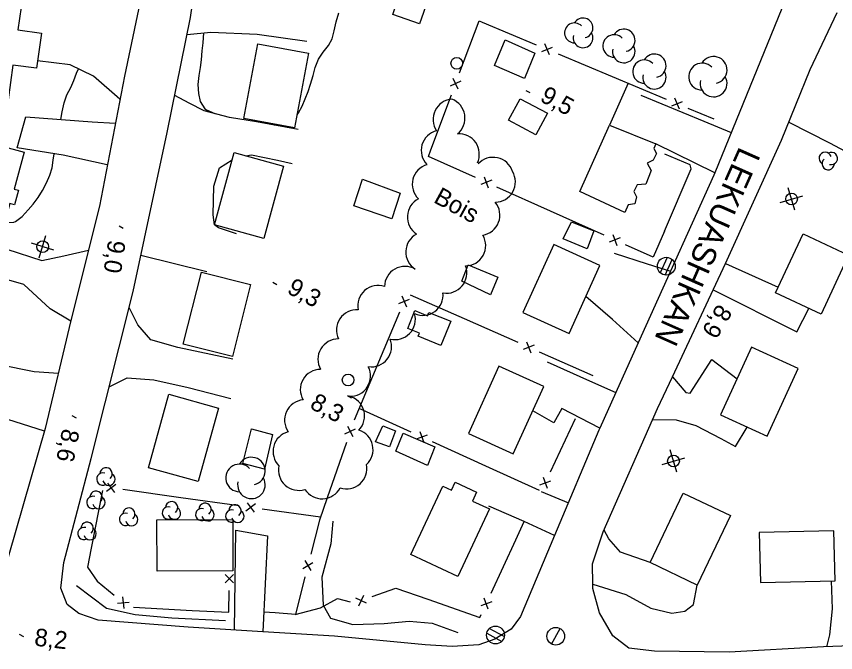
# Model space of a CAD drawing. Extents: x 219136 to 222520, y 5421589 to 5424530.
# Drawn here: x 220529.4 to 220669, y 5423243 to 5423351.4 of the extents above; entities that cross this region are included whole.
import ezdxf

# ---------------------------------------------------------------- set-up
doc = ezdxf.new("R2010")
doc.units = 0
for name, color, linetype in [('Level 1', 7, 'Continuous'), ('Level 19', 7, 'Continuous'), ('Level 21', 7, 'Continuous'), ('Level 3', 7, 'Continuous'), ('Level 31', 7, 'Continuous'), ('Level 36', 7, 'Continuous'), ('Level 37', 7, 'Continuous'), ('Level 4', 7, 'Continuous'), ('Level 44', 7, 'Continuous')]:
    doc.layers.add(name, color=color, linetype=linetype)

msp = doc.modelspace()

# ---------------------------------------------------------------- linework, layer by layer
at = {"layer": 'Level 1'}
for points in [[(220577.23, 5423334.6), (220577.47, 5423334.91), (220578.11, 5423336.08), (220578.63, 5423337.31), (220579.12, 5423338.59), (220579.55, 5423339.83), (220579.95, 5423341.27), (220580.32, 5423342.65), (220580.91, 5423344.09), (220581.69, 5423345.25), (220582.58, 5423346.39), (220583.21, 5423347.54), (220583.58, 5423348.91), (220583.87, 5423350.45), (220584.35, 5423351.96)], [(220561.32, 5423348.57), (220561.18, 5423346.86), (220561.03, 5423345.49), (220560.91, 5423343.97), (220560.74, 5423342.64), (220560.51, 5423341.28), (220560.35, 5423339.75), (220560.43, 5423338.22), (220560.71, 5423336.87), (220561.55, 5423335.62), (220561.81, 5423335.45), (220563.22, 5423334.8)], [(220536.99, 5423333.79), (220537.22, 5423335.1), (220537.59, 5423336.63), (220538.03, 5423338), (220538.69, 5423339.27), (220539.24, 5423340.46), (220539.67, 5423341.68), (220539.98, 5423342.43)], [(220573.43, 5423332.81), (220574.05, 5423332.89)], [(220527.43, 5423316.25), (220528.98, 5423316.28), (220529.27, 5423316.44), (220530.4, 5423317.25), (220531.44, 5423318.42), (220532.31, 5423319.39), (220533.15, 5423320.5), (220533.9, 5423321.71), (220534.55, 5423323.02), (220535.11, 5423324.32), (220535.5, 5423325.58), (220535.69, 5423326.86), (220535.84, 5423327.94)]]:
    msp.add_lwpolyline(points, dxfattribs=at)
at = {"layer": 'Level 19'}
for points in [[(220558.5, 5423348.29), (220562.57, 5423348.7), (220570.46, 5423348.32), (220578.88, 5423347.13)], [(220660.99, 5423333.34), (220667.91, 5423329.8), (220674.11, 5423326.53), (220681.6, 5423322.53), (220686.72, 5423332.36), (220690.61, 5423341.2), (220693.21, 5423347.62)], [(220547.06, 5423337.25), (220542.57, 5423341.15), (220538.57, 5423343.13), (220533.04, 5423343.77)], [(220577.4, 5423332.07), (220570.31, 5423333.4), (220565.72, 5423334.13), (220561.42, 5423335.28), (220558.87, 5423336.59), (220556.41, 5423337.91)], [(220635.8, 5423337.94), (220646.54, 5423333.49), (220651.17, 5423331.57)], [(220544.91, 5423326.05), (220537.42, 5423327.69), (220529.58, 5423328.94), (220531.05, 5423334.25), (220542.33, 5423333.38), (220546.28, 5423333.16)], [(220648.38, 5423324.7), (220638.36, 5423329.66)], [(220566.93, 5423314.31), (220563.85, 5423315.36), (220563.16, 5423315.82), (220562.92, 5423317.55), (220563.04, 5423322.44), (220564.05, 5423325.58), (220566.2, 5423326.91)], [(220568.5, 5423327.62), (220569.49, 5423327.77), (220573.91, 5423326.89), (220576.41, 5423326.32)], [(220517.59, 5423314.32), (220527.8, 5423311.68), (220533.78, 5423309.77), (220537.53, 5423310.54), (220541.71, 5423311.55)], [(220550.63, 5423310.66), (220561.89, 5423307.87)], [(220631.27, 5423311.02), (220636.87, 5423309.18), (220640.86, 5423307.97)], [(220650.2, 5423309.25), (220659.2, 5423305.21)], [(220538.69, 5423299.41), (220535.19, 5423301.55), (220530.7, 5423305.7), (220525.15, 5423307.27)], [(220648.09, 5423304.75), (220662.38, 5423297.6), (220664.4, 5423301.61)], [(220635.34, 5423295.73), (220630.98, 5423299.7), (220626.43, 5423303.64)], [(220566.27, 5423292.94), (220556.95, 5423294.93), (220552.33, 5423296.27), (220550.1, 5423298.82), (220548.62, 5423301.76)], [(220513.34, 5423287.39), (220515.51, 5423294.25), (220532.48, 5423290.87), (220536.58, 5423290.58)], [(220619.85, 5423292.49), (220627.06, 5423289.26), (220631.54, 5423287.29)], [(220641.16, 5423289.96), (220643.44, 5423287.29), (220644.19, 5423287.18), (220647.89, 5423292.91), (220652.17, 5423289.63)], [(220545.23, 5423288.25), (220548.29, 5423289.79), (220552.82, 5423289.44), (220558.71, 5423288.15), (220565.94, 5423286.25)], [(220534.2, 5423280.7), (220525.39, 5423283.48), (220519.98, 5423284.88)], [(220628.81, 5423281.21), (220622.31, 5423284.53), (220620.96, 5423282.1), (220617.37, 5423284.16)], [(220637.79, 5423282.67), (220641.83, 5423282.62), (220645.17, 5423281.66), (220649.39, 5423279.45), (220651.91, 5423278.1), (220653.89, 5423281.38)], [(220618.82, 5423270.42), (220623.44, 5423268.49)], [(220621.09, 5423262.9), (220615.91, 5423265.29)], [(220566.6, 5423246.8), (220566.8, 5423263.8), (220572.21, 5423262.88), (220571.39, 5423246.51)], [(220637.35, 5423258.31), (220632.31, 5423260.06), (220630.32, 5423262.37), (220629.52, 5423263.84)], [(220627.62, 5423254.61), (220633.21, 5423252.85), (220637.51, 5423250.55), (220641.09, 5423249.68), (220643.3, 5423250.03), (220644.75, 5423251.13), (220645.4, 5423254.47)], [(220668.21, 5423255.18), (220668.39, 5423250.44), (220667.94, 5423245.97), (220667.39, 5423243.95)]]:
    msp.add_lwpolyline(points, dxfattribs=at)
at = {"layer": 'Level 21'}
for points in [[(220553.14, 5423366.41), (220547.82, 5423341.19), (220543.56, 5423319.02), (220538.72, 5423299.52), (220534.32, 5423281.12), (220526.81, 5423255.09), (220519.9, 5423231.95)], [(220661.55, 5423357.09), (220648.38, 5423324.7), (220648.22, 5423324.32), (220640.86, 5423307.97), (220635.34, 5423295.73), (220631.54, 5423287.29), (220628.81, 5423281.21), (220628.65, 5423280.86), (220621.09, 5423262.9), (220615.28, 5423249.11), (220613.72, 5423246.97), (220610.92, 5423245.27), (220608.17, 5423244.31), (220603.65, 5423244.02), (220599.07, 5423244.26), (220583.6, 5423245.77), (220571.39, 5423246.51), (220558.7, 5423247.28), (220543.37, 5423248.49), (220540.07, 5423249.64), (220538.08, 5423251.13), (220536.98, 5423253.96), (220537.53, 5423258.3), (220542.17, 5423276.06), (220549.31, 5423304.5), (220555.13, 5423331.57), (220559.08, 5423351.17), (220559.79, 5423355.89)], [(220684.21, 5423244.57), (220666.88, 5423243.93), (220650.83, 5423243.04), (220638.13, 5423243.21), (220633.73, 5423243.7), (220631.01, 5423245.8), (220628.73, 5423249.72), (220627.63, 5423253.88), (220627.62, 5423254.61), (220627.58, 5423258.09), (220629.39, 5423263.54), (220638.62, 5423284.55), (220641.16, 5423289.96), (220650.2, 5423309.26), (220659.73, 5423330.25), (220664.65, 5423342.33), (220669.25, 5423352.05)]]:
    msp.add_lwpolyline(points, dxfattribs=at)
at = {"layer": 'Level 3'}
for p, q in [((220616.19, 5423338.76), (220616.89, 5423338.38)), ((220546.91, 5423315.66), (220547.61, 5423315.28)), ((220573.11, 5423306.05), (220573.81, 5423305.67)), ((220643.4, 5423305.48), (220644.1, 5423305.1)), ((220585.81, 5423286.75), (220586.51, 5423286.37)), ((220538.89, 5423283.36), (220539.59, 5423282.98)), ((220529.91, 5423246.11), (220530.62, 5423245.73))]:
    msp.add_line(p, q, dxfattribs=at)
at = {"layer": 'Level 31'}
for points in [[(220523.12, 5423337.81), (220525.6, 5423355.62), (220530.51, 5423354.93), (220529.7, 5423349.06), (220533.7, 5423348.5), (220532.86, 5423342.52), (220528.84, 5423343.08), (220528.01, 5423337.13)], [(220594.93, 5423355.75), (220599.49, 5423354.18), (220598.09, 5423350.11), (220593.54, 5423351.67)], [(220568.19, 5423333.97), (220570.53, 5423346.67), (220579.16, 5423345.08), (220576.82, 5423332.38)], [(220615.99, 5423340.8), (220610.89, 5423343), (220612.66, 5423347.39), (220617.74, 5423345.08)], [(220615.21, 5423337.34), (220619.88, 5423334.85), (220617.92, 5423331.18), (220613.25, 5423333.67)], [(220625.42, 5423321.55), (220630.46, 5423332.85), (220638.36, 5423329.66), (220638, 5423328.85), (220638.46, 5423327.99), (220637.87, 5423326.84), (220636.85, 5423326.37), (220637.55, 5423325.09), (220636.62, 5423322.79), (220635.14, 5423322.69), (220634.59, 5423321.5), (220635.06, 5423320.64), (220634.74, 5423319.42), (220633.65, 5423319.25), (220633.04, 5423317.94)], [(220519.37, 5423317.93), (220522.76, 5423330.39), (220530.76, 5423328.21), (220529.06, 5423321.95), (220529.8, 5423321.75), (220529.12, 5423319.25), (220528.31, 5423319.47), (220527.3, 5423315.77)], [(220563.16, 5423315.82), (220566.54, 5423328.16), (220574.92, 5423325.87), (220571.55, 5423313.53)], [(220593.37, 5423316.85), (220586.9, 5423319.11), (220588.39, 5423323.65), (220594.77, 5423321.27)], [(220623.98, 5423316.37), (220627.8, 5423314.82), (220626.62, 5423311.76), (220622.58, 5423313.45)], [(220658.75, 5423304.26), (220663.45, 5423314.29), (220671.18, 5423310.67), (220666.48, 5423300.64)], [(220620.95, 5423312.49), (220615.69, 5423300.93), (220623.57, 5423297.35), (220628.82, 5423308.91)], [(220606.36, 5423309.02), (220611.42, 5423306.92), (220610.18, 5423303.93), (220605.32, 5423306.25)], [(220557.84, 5423295.52), (220560.95, 5423307.79), (220569.33, 5423305.67), (220566.22, 5423293.4)], [(220601.75, 5423295.28), (220597.84, 5423296.85), (220598.07, 5423297.41), (220596.09, 5423298.21), (220597.31, 5423301.23), (220599.47, 5423300.36), (220599.7, 5423300.93), (220603.43, 5423299.43)], [(220654.64, 5423295.01), (220649.34, 5423283.47), (220657.3, 5423279.82), (220662.59, 5423291.37)], [(220611.61, 5423291.75), (220606.43, 5423280.31), (220614.06, 5423276.85), (220619.24, 5423288.29)], [(220551.92, 5423274.45), (220555.41, 5423286.97), (220563.88, 5423284.61), (220560.39, 5423272.09)], [(220573.06, 5423280.15), (220571.7, 5423274.19), (220567.97, 5423275.19), (220569.49, 5423281.1)], [(220594.01, 5423280.74), (220592.96, 5423278.04), (220590.6, 5423278.85), (220591.86, 5423281.61)], [(220595.33, 5423280.35), (220600.72, 5423278.01), (220599.43, 5423274.86), (220594.06, 5423277.27)], [(220596.63, 5423259.69), (220602.07, 5423271.33), (220603.52, 5423270.65), (220604.15, 5423271.99), (220607.81, 5423270.28), (220607.11, 5423268.79), (220610, 5423267.44), (220604.63, 5423255.95)], [(220553.35, 5423265.58), (220566.29, 5423265.62), (220566.32, 5423256.88), (220553.38, 5423256.84)], [(220656.15, 5423254.91), (220668.87, 5423255.19), (220668.68, 5423263.7), (220655.96, 5423263.41)]]:
    msp.add_lwpolyline(points, close=True, dxfattribs=at)
msp.add_lwpolyline([(220651.05, 5423266.31), (220645.4, 5423254.47), (220637.35, 5423258.31), (220643, 5423270.15), (220651.05, 5423266.31)], dxfattribs=at)
at = {"layer": 'Level 36'}
for p, q in [((220662.02, 5423318.33), (220660.89, 5423322.16)), ((220659.54, 5423319.68), (220663.37, 5423320.81)), ((220533.32, 5423310.21), (220534.47, 5423314.03)), ((220535.81, 5423311.55), (220531.99, 5423312.7)), ((220640.29, 5423310.29), (220639.09, 5423307.65)), ((220639.93, 5423307.29), (220641.13, 5423309.93)), ((220641.91, 5423273.68), (220640.78, 5423277.51)), ((220639.43, 5423275.03), (220643.26, 5423276.16)), ((220609.55, 5423246.26), (220612.09, 5423244.87)), ((220612.51, 5423245.68), (220609.97, 5423247.07)), ((220620.58, 5423244.42), (220622.02, 5423247.06))]:
    msp.add_line(p, q, dxfattribs=at)
for centre, radius in [((220604.44, 5423343.37), 1), ((220661.46, 5423320.25), 1), ((220533.9, 5423312.13), 1), ((220640.12, 5423308.79), 1.52), ((220585.93, 5423289.41), 1), ((220641.35, 5423275.6), 1), ((220611.03, 5423245.96), 1.52), ((220621.3, 5423245.75), 1.5)]:
    msp.add_circle(centre, radius, dxfattribs=at)
at = {"layer": 'Level 37'}
for p, q in [((220620.21, 5423344.82), (220619.45, 5423346.67)), ((220618.9, 5423345.37), (220620.76, 5423346.13)), ((220605.14, 5423340.3), (220603.32, 5423339.47)), ((220604.65, 5423338.97), (220603.82, 5423340.79)), ((220641.05, 5423336.12), (220642.9, 5423336.88)), ((220642.36, 5423335.57), (220641.6, 5423337.43)), ((220610.39, 5423323.45), (220608.52, 5423322.74)), ((220609.1, 5423324.03), (220609.81, 5423322.16)), ((220632.29, 5423313.63), (220630.42, 5423312.92)), ((220631, 5423314.21), (220631.71, 5423312.34)), ((220594.56, 5423302.44), (220596.41, 5423303.2)), ((220595.1, 5423303.75), (220595.86, 5423301.89)), ((220617.64, 5423295.32), (220615.77, 5423294.6)), ((220616.34, 5423295.89), (220617.07, 5423294.03)), ((220585.39, 5423280.22), (220587.19, 5423281.09)), ((220585.85, 5423281.56), (220586.73, 5423279.76)), ((220599.41, 5423280.03), (220597.54, 5423279.33)), ((220598.13, 5423280.62), (220598.83, 5423278.74)), ((220619.18, 5423272.85), (220619.86, 5423270.97)), ((220546.36, 5423271.62), (220544.76, 5423270.42)), ((220544.96, 5423271.82), (220546.16, 5423270.22)), ((220618.58, 5423271.57), (220620.46, 5423272.25)), ((220568.72, 5423268.49), (220569.93, 5423266.89)), ((220570.13, 5423268.29), (220568.53, 5423267.08)), ((220578.55, 5423258.65), (220579.57, 5423256.93)), ((220578.2, 5423257.28), (220579.93, 5423258.3)), ((220566.42, 5423256.27), (220564.99, 5423254.87)), ((220566.4, 5423254.85), (220565.01, 5423256.28)), ((220546.66, 5423251.37), (220548.65, 5423251.57)), ((220547.76, 5423250.47), (220547.56, 5423252.46)), ((220589.08, 5423251.4), (220587.26, 5423252.25)), ((220587.74, 5423250.92), (220588.6, 5423252.73)), ((220610.4, 5423251.62), (220608.52, 5423250.93)), ((220609.81, 5423250.34), (220609.11, 5423252.21))]:
    msp.add_line(p, q, dxfattribs=at)
for points in [[(220604.93, 5423341.76), (220608.23, 5423350.59), (220608.76, 5423350.37)], [(220608.76, 5423350.37), (220617.98, 5423346.52)], [(220621.68, 5423344.98), (220630.9, 5423341.12)], [(220630.9, 5423341.12), (220640.13, 5423337.27)], [(220633.63, 5423339.98), (220630.46, 5423332.85)], [(220600.03, 5423328.64), (220603.53, 5423338.01)], [(220643.82, 5423335.73), (220648.25, 5423333.88)], [(220607.63, 5423323.91), (220599.61, 5423327.51), (220600.03, 5423328.64)], [(220639.81, 5423314.77), (220644.36, 5423325.38), (220644.18, 5423326.05), (220639.85, 5423327.9)], [(220620.41, 5423318.19), (220611.28, 5423322.28)], [(220629.53, 5423314.1), (220620.41, 5423318.19)], [(220639.81, 5423314.77), (220637.91, 5423310.34), (220633.18, 5423312.46)], [(220605.73, 5423299.81), (220596.58, 5423303.85)], [(220594.71, 5423300.98), (220590.83, 5423291.76)], [(220614.87, 5423295.77), (220605.73, 5423299.81)], [(220627.68, 5423290.11), (220618.53, 5423294.15)], [(220590.83, 5423291.76), (220586.96, 5423282.54)], [(220596.66, 5423280.51), (220587.8, 5423284.54)], [(220624.63, 5423282.77), (220620.37, 5423273.72)], [(220585.63, 5423278.77), (220582.36, 5423269.32)], [(220609.4, 5423274.71), (220600.3, 5423278.85)], [(220618.5, 5423270.57), (220609.4, 5423274.71)], [(220544.09, 5423270.58), (220542.18, 5423260.77)], [(220557.44, 5423269.35), (220547.54, 5423270.74)], [(220567.35, 5423267.96), (220557.44, 5423269.35)], [(220582.36, 5423269.32), (220581.04, 5423265.52), (220579.56, 5423259.73)], [(220581.21, 5423266.02), (220571.31, 5423267.41)], [(220614.48, 5423262.18), (220615.91, 5423265.29), (220609.89, 5423267.94)], [(220610.3, 5423253.09), (220614.48, 5423262.18)], [(220542.18, 5423260.77), (220541.54, 5423257.49), (220543.16, 5423255.14), (220546.11, 5423252.73)], [(220578.57, 5423255.85), (220576.94, 5423249.48), (220573.52, 5423249.71)], [(220559.38, 5423250.16), (220565.64, 5423249.84), (220565.68, 5423253.57)], [(220590.05, 5423252.5), (220594.06, 5423253.95), (220599.48, 5423252.06)], [(220576.9, 5423249.48), (220581.25, 5423250.61), (220584.13, 5423252.19), (220586.27, 5423251.6)], [(220599.48, 5423252.06), (220608.39, 5423248.95), (220608.62, 5423249.46)], [(220549.39, 5423250.68), (220559.38, 5423250.16)], [(220573.52, 5423249.71), (220571.56, 5423249.85)]]:
    msp.add_lwpolyline(points, dxfattribs=at)
at = {"layer": 'Level 4'}
for points in [[(220583.34, 5423265.37), (220583.01, 5423261.48), (220581.48, 5423255.82), (220581.67, 5423251.04), (220582.94, 5423248.81), (220586.72, 5423247.76), (220592.05, 5423247.9), (220596.34, 5423248.34), (220600.25, 5423248), (220604.61, 5423246.39)], [(220539.67, 5423254.39), (220544.77, 5423250.55), (220549.65, 5423249.48), (220555.91, 5423248.88), (220565.05, 5423248.41)]]:
    msp.add_lwpolyline(points, dxfattribs=at)
at = {"layer": 'Level 44'}
for centre, radius, start, end in [((220625.94, 5423349.4), 1.69, 282.2692, 149.7262), ((220624.49, 5423348.55), 1.69, 44.1153, 269.8039), ((220625.94, 5423347.71), 1.69, 166.9368, 29.6212), ((220631.24, 5423346.32), 1.91, 44.1153, 269.8039), ((220632.89, 5423347.28), 1.91, 282.2692, 149.7262), ((220632.89, 5423345.36), 1.91, 166.9368, 29.6212), ((220636.39, 5423341.96), 1.99, 44.1153, 269.8039), ((220638.1, 5423342.96), 1.99, 282.2692, 149.7262), ((220648.18, 5423342.24), 2.29, 282.2692, 149.7262), ((220646.22, 5423341.1), 2.29, 44.1153, 269.8039), ((220638.1, 5423340.97), 1.99, 166.9368, 29.6212), ((220648.18, 5423339.95), 2.29, 166.9368, 29.6212), ((220603.87, 5423333.81), 3.46, 94.1194, 214.1194), ((220602.37, 5423334.04), 3.46, 308.8206, 68.8206), ((220601.84, 5423328.51), 3.46, 104.0323, 224.0323), ((220604.82, 5423327.89), 3.46, 334.5838, 94.5838), ((220610.63, 5423323.89), 3.46, 17.6408, 137.6408), ((220667.19, 5423327.18), 1.05, 15.9068, 238.5912), ((220667.7, 5423326.27), 1.05, 131.2391, 358.6962), ((220668.24, 5423327.16), 1.05, 253.0853, 118.7739), ((220600.31, 5423322.77), 3.46, 106.0899, 226.0899), ((220610.96, 5423323.16), 3.46, 270.8627, 30.8627), ((220599.48, 5423317.19), 3.46, 116.9529, 236.9529), ((220608.32, 5423317.51), 3.46, 279.1811, 39.1811), ((220599.21, 5423311.22), 3.46, 117.8127, 237.8127), ((220605.9, 5423312.32), 3.46, 270.6459, 30.6459), ((220595.6, 5423305.31), 3.46, 59.495, 179.495), ((220602.69, 5423307.66), 3.46, 260.2165, 20.2165), ((220591.03, 5423302.06), 3.46, 71.3131, 191.3131), ((220598.65, 5423303.88), 3.46, 246.0979, 6.0979), ((220587.39, 5423297.92), 3.46, 86.0083, 206.0083), ((220593.92, 5423299.75), 3.46, 256.0326, 16.0326), ((220584.25, 5423292.94), 3.46, 89.5894, 209.5894), ((220589.87, 5423295.11), 3.46, 261.7781, 21.7781), ((220581.25, 5423287.76), 3.46, 90.1433, 210.1433), ((220586.29, 5423290.1), 3.46, 267.1068, 27.1068), ((220585.27, 5423283.28), 3.46, 315.9354, 75.9354), ((220578.56, 5423282.57), 3.46, 95.1356, 215.1356), ((220586.72, 5423277.57), 3.46, 312.5122, 72.5122), ((220576.6, 5423277.23), 3.46, 104.5964, 224.5964), ((220569.46, 5423273.89), 2.35, 282.2692, 149.7262), ((220544.7, 5423273.43), 1.05, 310.1588, 177.6158), ((220567.44, 5423272.72), 2.35, 44.1153, 269.8039), ((220577.52, 5423274.06), 3.46, 167.7369, 287.7369), ((220585.67, 5423274.32), 3.46, 251.5651, 11.5651), ((220544.15, 5423272.54), 1.05, 72.005, 297.6935), ((220545.19, 5423272.5), 1.05, 194.8265, 57.5108), ((220569.46, 5423271.54), 2.35, 166.9368, 29.6212), ((220543, 5423269.43), 1.05, 310.1588, 177.6158), ((220581.49, 5423272.63), 3.46, 212.6166, 332.6166), ((220542.45, 5423268.54), 1.05, 72.005, 297.6935), ((220543.49, 5423268.5), 1.05, 194.8265, 57.5108), ((220555.86, 5423267.65), 1.05, 310.1588, 177.6158), ((220561.55, 5423267.37), 1.05, 310.1588, 177.6158), ((220548.58, 5423266.56), 1.05, 310.1588, 177.6158), ((220555.31, 5423266.76), 1.05, 72.005, 297.6935), ((220556.35, 5423266.72), 1.05, 194.8265, 57.5108), ((220561, 5423266.48), 1.05, 72.005, 297.6935), ((220562.04, 5423266.44), 1.05, 194.8265, 57.5108), ((220566.11, 5423266.23), 1.05, 72.005, 297.6935), ((220566.66, 5423267.12), 1.05, 310.1588, 177.6158), ((220567.15, 5423266.19), 1.05, 194.8265, 57.5108), ((220548.03, 5423265.67), 1.05, 72.005, 297.6935), ((220549.07, 5423265.63), 1.05, 194.8265, 57.5108), ((220540.93, 5423263.25), 1.05, 72.005, 297.6935), ((220541.48, 5423264.14), 1.05, 310.1588, 177.6158), ((220541.97, 5423263.21), 1.05, 194.8265, 57.5108)]:
    msp.add_arc(centre, radius, start, end, dxfattribs=at)

# ---------------------------------------------------------------- texts
at = {"layer": 'Level 21'}
msp.add_text('LEKUASHKAN', height=4, rotation=246.1213, dxfattribs=at).set_placement((220652.6, 5423329.33))
at = {"layer": 'Level 3'}
for s, rotation, p in [('9,5', 331.383, (220618.43, 5423337.02)), ('9,0', 261.4323, (220545.09, 5423313.38)), ('9,3', 331.383, (220575.35, 5423304.31)), ('8,9', 239.1846, (220648.93, 5423302.53)), ('8,3', 331.383, (220579.23, 5423284.7)), ('8,6', 258.9043, (220537.27, 5423281.25)), ('8,2', 353.4005, (220532.39, 5423244.16))]:
    msp.add_text(s, height=3, rotation=rotation, dxfattribs=at).set_placement(p)
at = {"layer": 'Level 44'}
msp.add_text('Bois', height=3, rotation=331.3547, dxfattribs=at).set_placement((220600.32, 5423319.76))

doc.saveas('drawing.dxf')
